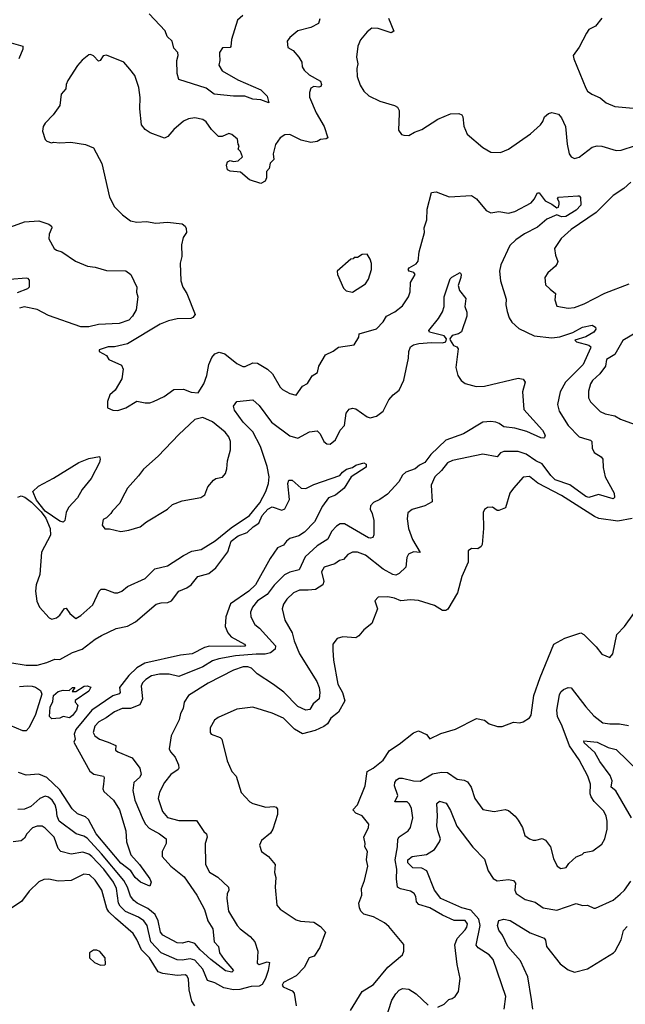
# Model space of a CAD drawing. Extents: x 1493970 to 1595317, y 729910 to 844791.
# Tile 259 of 338: x 1563826 to 1567591, y 782836 to 788959. Entities that reach past the tile are written whole.
import ezdxf

# ---------------------------------------------------------------- set-up
doc = ezdxf.new("R2010")
doc.units = 0

msp = doc.modelspace()

# ---------------------------------------------------------------- linework, layer by layer
at = {"layer": '0CON10XD'}
for points in [[(1565214, 788985), (1565180, 788955), (1565142, 788835), (1565138, 788792), (1565133.3, 788786.7), (1565087, 788783), (1565067.5, 788755), (1565068.3, 788741.7), (1565070, 788705), (1565064, 788675), (1565085, 788641.2), (1565181.2, 788585), (1565325, 788522), (1565365, 788483.8), (1565375, 788442.5), (1565325, 788460.8), (1565275, 788464.6), (1565225, 788482.2), (1565155, 788482.5), (1565035, 788496.4), (1564985, 788532), (1564815.8, 788585.8), (1564804.5, 788625), (1564802.9, 788705), (1564811.2, 788735), (1564809.1, 788755), (1564785, 788782), (1564773.2, 788825), (1564741.6, 788855), (1564729.8, 788889.8), (1564630.8, 788995)], [(1565691.9, 788965), (1565684.4, 788935.6), (1565635, 788909.2), (1565555, 788889.2), (1565505, 788848.8), (1565488, 788825), (1565492.5, 788785), (1565525, 788766.2), (1565562, 788725), (1565579.2, 788695), (1565582.9, 788665), (1565595, 788644), (1565626.4, 788616.4), (1565696, 788576), (1565701.9, 788555), (1565697.5, 788542.5), (1565685, 788538.1), (1565655, 788543.8), (1565635, 788532.9), (1565626.6, 788506.6), (1565627.4, 788477.4), (1565669.4, 788379.4), (1565717.8, 788295), (1565741.2, 788225), (1565732, 788218), (1565695.6, 788214.4), (1565675, 788201.4), (1565635, 788194.5), (1565575, 788210), (1565505, 788244.4), (1565475, 788243.1), (1565445.8, 788225), (1565416.5, 788183.5), (1565402, 788125), (1565405, 788090), (1565383.9, 788066.1), (1565377, 788033), (1565360, 788015), (1565360, 787975), (1565352.5, 787955), (1565325, 787940), (1565255, 787962), (1565199.5, 788009.5), (1565135, 788016.2), (1565116.7, 788025), (1565111.4, 788055), (1565116.7, 788075), (1565135, 788083.8), (1565155, 788077.5), (1565185, 788080), (1565210, 788105), (1565198.3, 788138.3), (1565183, 788153), (1565190, 788175), (1565183.6, 788183.6), (1565180, 788215), (1565145, 788244.2), (1565125, 788250.8), (1565085, 788232.2), (1565061.7, 788231.7), (1565017.9, 788275), (1564985, 788322.9), (1564965, 788337.1), (1564915, 788347.5), (1564875, 788341.2), (1564845, 788327.5), (1564785, 788276), (1564747, 788233), (1564725, 788222), (1564636.7, 788255), (1564606.2, 788275), (1564584, 788305), (1564573.6, 788403.6), (1564575.5, 788475), (1564566.9, 788536.9), (1564541.7, 788611.7), (1564511.2, 788651.2)], [(1566118.8, 788968.8), (1566151.7, 788888.3), (1566135, 788877.5), (1566055, 788903.8), (1566015, 788906.7), (1565985, 788883.8), (1565945.6, 788834.4), (1565928.6, 788795), (1565920.6, 788725), (1565928, 788685), (1565921.4, 788655), (1565924, 788605), (1565942.1, 788552.1), (1565966, 788515), (1565996.7, 788485), (1566065, 788452.9), (1566155, 788426), (1566174.3, 788414.3), (1566184.2, 788395), (1566185.7, 788375), (1566180.7, 788270.7), (1566200, 788245), (1566215, 788240), (1566245, 788238.8), (1566280.9, 788259.1), (1566326.7, 788275), (1566425, 788339.2), (1566505, 788374), (1566555.7, 788375.7), (1566575, 788366.2), (1566581.2, 788355), (1566587.3, 788297.3), (1566607.7, 788247.7), (1566705, 788163.8), (1566755, 788134.2), (1566815, 788132.9), (1566865, 788152.5), (1567001.3, 788248.7), (1567062.9, 788305), (1567077.5, 788325), (1567087.5, 788355), (1567112.5, 788375), (1567135, 788382), (1567175, 788371.1), (1567195, 788348), (1567219.2, 788295), (1567228.5, 788185), (1567241.4, 788125), (1567255, 788106.2), (1567275, 788095.8), (1567305, 788104.4), (1567385, 788166.5), (1567415, 788174.5), (1567445, 788172.7), (1567535, 788144.4), (1567565, 788148.1), (1567653.6, 788176.4)], [(1567445, 788967.5), (1567405, 788917.5), (1567365, 788896.7), (1567348.8, 788875), (1567305, 788787.5), (1567267.5, 788735), (1567270, 788715), (1567345, 788532.5), (1567356.7, 788515), (1567382.5, 788495), (1567435, 788473.3), (1567471.7, 788441.7), (1567525, 788418), (1567685, 788404.3)], [(1563743.1, 788823.1), (1563844.3, 788794.3), (1563845.7, 788775), (1563821.1, 788715)], [(1564511.2, 788651.2), (1564474.1, 788694.1), (1564365, 788738.8), (1564345, 788733.3), (1564325.9, 788704.1), (1564315, 788700), (1564283.6, 788733.6), (1564265, 788742.5), (1564255, 788740), (1564213.6, 788706.4), (1564186.1, 788673.9), (1564125, 788581.2), (1564114.2, 788555), (1564111.7, 788528.3), (1564083.3, 788495), (1564075.9, 788424.1), (1564033.9, 788366.1), (1563983.3, 788315), (1563971.2, 788295), (1563966.7, 788265), (1563983.6, 788213.6), (1563995, 788202.5), (1564023, 788193), (1564035, 788197.5), (1564075, 788192.5), (1564143, 788197), (1564235, 788183.3), (1564285, 788162.5), (1564335.8, 788065), (1564384.3, 787855), (1564416, 787795), (1564465.5, 787745.5), (1564515, 787708.8), (1564555, 787700), (1564615, 787704.3), (1564673.1, 787693.1), (1564745, 787700), (1564835, 787688.8), (1564854.2, 787674.2), (1564860.3, 787660.3), (1564862, 787635), (1564842, 787605), (1564831.2, 787558.8), (1564834.2, 787485.8), (1564823.1, 787445), (1564828.5, 787335), (1564839.5, 787295), (1564864.4, 787255), (1564916.2, 787125), (1564903.1, 787106.9), (1564889.1, 787100.9), (1564805, 787098.2), (1564750, 787085), (1564700, 787065), (1564495, 786942.9), (1564415, 786924), (1564375, 786924), (1564320, 786905), (1564320, 786895), (1564365, 786870), (1564380, 786845), (1564459.3, 786809.3), (1564470, 786785), (1564460, 786725), (1564420, 786655), (1564386.7, 786625), (1564372.5, 786585), (1564372.5, 786545), (1564405, 786530), (1564435, 786529.2), (1564485, 786544.4), (1564555, 786586), (1564605, 786575.8), (1564635, 786576), (1564656.6, 786583.4), (1564723.3, 786615), (1564785, 786658.8), (1564845, 786660), (1564891.7, 786641.7), (1564935, 786637.5), (1564971.1, 786695), (1564988.8, 786745), (1565001.5, 786815), (1565021.1, 786858.9), (1565038.7, 786881.3), (1565065, 786891.4), (1565100.9, 786880.9), (1565175, 786821.4), (1565213, 786803), (1565227, 786803), (1565275, 786824.2), (1565305, 786822.5), (1565366, 786785), (1565396.6, 786756.6), (1565444.3, 786674.3), (1565459.5, 786659.5), (1565504.2, 786634.2), (1565545, 786624), (1565585, 786680), (1565615, 786696.2), (1565645, 786743.8), (1565676.7, 786765), (1565686.2, 786805), (1565726.7, 786875), (1565773.6, 786896.4), (1565808.3, 786921.7), (1565905, 786937.5), (1565933.3, 786985), (1565936.7, 787005), (1566043.8, 787036.2), (1566085, 787080), (1566107.1, 787115), (1566158.8, 787141.2), (1566205, 787180), (1566242.5, 787235), (1566253.2, 787266.8), (1566256.4, 787323.6), (1566283.8, 787375), (1566277.1, 787387.1), (1566247.5, 787395), (1566240.8, 787405), (1566246.2, 787415), (1566290.4, 787439.6), (1566302.4, 787457.6), (1566308.5, 787515), (1566342.5, 787635), (1566339.5, 787665), (1566357.3, 787715), (1566359.1, 787780.9), (1566386.7, 787883.3), (1566415, 787888.8), (1566495, 787857.5), (1566635, 787866.2), (1566666.2, 787845), (1566725, 787772), (1566755, 787757.5), (1566805, 787766), (1566865, 787755.6), (1566903.1, 787766.9), (1567005, 787820.6), (1567025, 787842.5), (1567045, 787881.9), (1567055, 787881.9), (1567093.1, 787833.1), (1567135, 787811.9), (1567165, 787787.7), (1567175, 787793.5), (1567179.3, 787810.7), (1567179.6, 787825), (1567168.7, 787845), (1567174.9, 787855.1), (1567295, 787863.3), (1567305, 787862.5), (1567313, 787853), (1567314, 787805), (1567286, 787775), (1567220.6, 787735), (1567195, 787733.2), (1567165, 787745.4), (1567102.1, 787717.9), (1567045, 787667.5), (1566963.4, 787626.6), (1566910.1, 787589.9), (1566873.5, 787555), (1566817.8, 787435), (1566809.5, 787395), (1566814.6, 787335), (1566849.8, 787220.2), (1566847.5, 787185), (1566855.5, 787145), (1566868.1, 787105), (1566885, 787078), (1566928, 787038), (1567025, 786992), (1567135, 786980.5), (1567184.1, 786985.9), (1567265, 787014.4), (1567325, 787046.4), (1567385, 787058), (1567406.1, 787046.1), (1567408, 787035), (1567395, 787016.2), (1567345, 786987.3), (1567277.5, 786965), (1567286.7, 786955), (1567364.2, 786935), (1567375.6, 786925), (1567375.5, 786915), (1567328.2, 786815), (1567220, 786705), (1567186.5, 786645), (1567169.4, 786565), (1567180.6, 786525), (1567235, 786434.4), (1567305, 786363.8), (1567350.9, 786349.1), (1567374, 786344), (1567383.3, 786335), (1567384.7, 786294.7), (1567396.5, 786266.5), (1567441.1, 786241.1), (1567452.2, 786225), (1567453.8, 786173.8), (1567465, 786116.2), (1567522.3, 786015), (1567522.7, 785987.3), (1567515, 785979.6), (1567425, 786006), (1567365, 785987.5), (1567345, 785993.3), (1567245, 786065.4), (1567155, 786097.3), (1567127.5, 786125), (1567075, 786196.7), (1567035, 786214.8), (1566975, 786257.4), (1566925, 786273.6), (1566835, 786273.8), (1566815.3, 786264.7), (1566795, 786240.6), (1566705, 786256.5), (1566517, 786217), (1566485, 786201.9), (1566447.7, 786155), (1566406.4, 786115), (1566383.8, 786065), (1566389.5, 785960.5), (1566345.3, 785934.7), (1566265, 785912.9), (1566238.3, 785891.7), (1566234.3, 785855), (1566243.8, 785795), (1566267, 785727), (1566315.8, 785645), (1566275, 785648.8), (1566243.1, 785635), (1566231.8, 785615), (1566226.5, 785555), (1566184.6, 785515), (1566165, 785503.3), (1566145, 785507.5), (1566085, 785541.3), (1565975, 785628.6), (1565925, 785647.3), (1565895, 785646.7), (1565865, 785633.1), (1565839.3, 785600.7), (1565814, 785595), (1565785, 785575.6), (1565718, 785555), (1565703.1, 785525), (1565716.2, 785465), (1565709.6, 785445), (1565665.2, 785414.8), (1565618.9, 785411.1), (1565565, 785410.4), (1565528.6, 785395), (1565485.6, 785355), (1565465, 785323.3), (1565457.1, 785295), (1565474.2, 785225), (1565518.9, 785145), (1565531.5, 785095), (1565565.2, 785015.2), (1565672.5, 784842.5), (1565686.7, 784806.7), (1565691.9, 784775), (1565686.7, 784735), (1565649.6, 784705), (1565630.5, 784669.5), (1565605, 784663.8), (1565555, 784688.4), (1565466.9, 784776.9), (1565404.6, 784825), (1565301.2, 784891.2), (1565267.8, 784925), (1565245, 784934.1), (1565215, 784934.2), (1565155, 784913.8), (1564997.3, 784832.7), (1564874.7, 784755.3), (1564848.5, 784715), (1564841.9, 784675), (1564826.5, 784645), (1564818.2, 784605), (1564768.1, 784505), (1564755.7, 784425), (1564762.5, 784405), (1564791.7, 784371.7), (1564813.8, 784325), (1564815.6, 784305), (1564811.4, 784295), (1564765, 784265.6), (1564725.5, 784215), (1564694.5, 784155), (1564687.3, 784115), (1564713.8, 784035), (1564745, 783996.5), (1564815, 783978.5), (1564925, 783979.2), (1564970.2, 783910.2), (1564987.1, 783895), (1564990.5, 783875), (1564978.2, 783835), (1564981.1, 783705), (1565005, 783658.1), (1565056.9, 783626.9), (1565123.8, 783565), (1565125.6, 783545), (1565115, 783522.5), (1565112.8, 783492.8), (1565124.5, 783415), (1565178.2, 783325), (1565195.6, 783305), (1565258.2, 783258.2), (1565287.3, 783225), (1565307.1, 783165), (1565302.2, 783092.2), (1565315, 783083.1), (1565365, 783100.4), (1565378.9, 783095), (1565371.2, 783045), (1565353.9, 782996.1), (1565332.2, 782957.8), (1565315, 782947.7), (1565265, 782945.3), (1565195, 782927.1), (1565155.3, 782925.3), (1565095, 782937.6), (1565038.3, 782968.3), (1564993.1, 782983.1), (1564963.3, 783055), (1564915, 783109.4), (1564885, 783118.3), (1564835, 783109.7), (1564805, 783111.8), (1564705, 783156.4), (1564640.2, 783225), (1564618, 783325), (1564597.2, 783355), (1564565, 783377.3), (1564482.5, 783412.5), (1564450.9, 783445), (1564440.7, 783465), (1564427, 783555), (1564409.8, 783595), (1564347.8, 783675), (1564275, 783754.8), (1564255, 783770), (1564217.4, 783782.6), (1564145, 783769.6), (1564081.4, 783785), (1564065, 783804.2), (1564039.2, 783875), (1563985, 783930.4), (1563965, 783942.9), (1563935, 783943.1), (1563905, 783932.9), (1563870.6, 783895), (1563855, 783868), (1563835, 783851.4), (1563785, 783845.7)], [(1567625, 787947.5), (1567581.3, 787908.7), (1567514.6, 787865), (1567410.5, 787759.5), (1567255, 787654.2), (1567191.3, 787598.7), (1567151.2, 787535), (1567156, 787495), (1567171.2, 787455), (1567167.7, 787442.3), (1567156.7, 787425), (1567108.8, 787385), (1567090, 787355), (1567095, 787310), (1567123.6, 787283.6), (1567156.2, 787255), (1567153.6, 787216.4), (1567165, 787177.5), (1567235, 787164.2), (1567275, 787169.5), (1567335, 787191.8), (1567462.7, 787257.3), (1567614.1, 787315.9)], [(1563725, 787653.5), (1563855, 787702.2), (1563945, 787706.9), (1564007.7, 787687.7), (1564023.3, 787675), (1564026.2, 787665), (1564008.8, 787625), (1564006.2, 787595), (1564040, 787535), (1564054.4, 787524.4), (1564086.7, 787515), (1564172.5, 787457.5), (1564247.5, 787425), (1564295, 787418.8), (1564365, 787398.5), (1564485, 787396), (1564516.2, 787375), (1564553.8, 787295), (1564552, 787265), (1564560, 787235), (1564549.4, 787155), (1564527.9, 787115), (1564505, 787090.4), (1564445, 787070.4), (1564315, 787062.7), (1564255, 787049.1), (1564205, 787048.3), (1564005, 787119.7), (1563933.9, 787156.1), (1563853, 787173), (1563825, 787165.3)], [(1565895, 787263.3), (1565975, 787316.7), (1565993.8, 787345), (1566013.8, 787405), (1566013, 787443), (1566005, 787470), (1565985, 787500), (1565955, 787497.5), (1565925, 787480), (1565905, 787480), (1565898.3, 787471.7), (1565885, 787470), (1565800, 787395), (1565802.5, 787375), (1565839.3, 787289.3), (1565855, 787273.3), (1565895, 787263.3)], [(1564460, 785405), (1564495, 785432.9), (1564605.6, 785484.4), (1564665, 785543.8), (1564745, 785562.5), (1564845, 785627.5), (1564896.6, 785653.4), (1564955, 785664.4), (1565042, 785718), (1565140.9, 785799.1), (1565255, 785874.4), (1565318.1, 785955), (1565356.7, 786025), (1565373.5, 786075), (1565376, 786115), (1565365, 786179.2), (1565323.8, 786305), (1565275.7, 786395), (1565215, 786456.2), (1565160.5, 786530.5), (1565154.5, 786555.5), (1565176.6, 786583.4), (1565275, 786594.2), (1565315, 786560), (1565390.5, 786455), (1565505, 786371.5), (1565555, 786356), (1565626.7, 786395), (1565675, 786402), (1565694.2, 786384.2), (1565715.6, 786335.6), (1565735, 786320.8), (1565755, 786319.2), (1565788.6, 786345), (1565818.5, 786405), (1565844.4, 786435), (1565855, 786512), (1565875, 786536.5), (1565895, 786543.6), (1565915, 786538.8), (1565985, 786488.9), (1566005, 786482.5), (1566045, 786492.9), (1566085.8, 786525), (1566121.5, 786595), (1566146.9, 786625), (1566185.6, 786654.4), (1566215, 786716.7), (1566243.2, 786853.2), (1566244.5, 786895.5), (1566255, 786924), (1566273.3, 786936.7), (1566306.7, 786945), (1566385, 786952), (1566455, 786948.8), (1566474.3, 786955.7), (1566479.1, 786975), (1566465, 786992.6), (1566373.3, 787015), (1566368.8, 787025), (1566430.5, 787099.5), (1566455, 787141.2), (1566464.5, 787175), (1566465.5, 787235), (1566502.7, 787347.3), (1566511.7, 787358.3), (1566565, 787386.7), (1566570, 787375), (1566567.5, 787355), (1566551.2, 787305), (1566560, 787275), (1566600, 787225), (1566593.8, 787175), (1566605, 787140), (1566605.7, 787115), (1566571.7, 787018.3), (1566553.8, 787005), (1566515, 786994.7), (1566500.6, 786975), (1566501.1, 786965), (1566523.1, 786933.1), (1566543.3, 786923.3), (1566551.7, 786911.7), (1566538.1, 786795), (1566550, 786745), (1566571.4, 786715), (1566595, 786695.6), (1566663.2, 786676.8), (1566715, 786679.1), (1566925, 786728.9), (1566955, 786722.5), (1566968, 786705), (1566950.9, 786645), (1566960, 786535), (1567075.6, 786405), (1567092, 786375), (1567089.2, 786360.8), (1567083.6, 786356.4), (1567065, 786359.2), (1566977.7, 786397.7), (1566905, 786419.1), (1566835, 786427.2), (1566807.7, 786447.7), (1566785, 786455.8), (1566755, 786460), (1566705, 786455.4), (1566585, 786382.9), (1566475, 786343.5), (1566382.1, 786255), (1566345.5, 786205), (1566311.2, 786188.8), (1566285, 786165.4), (1566225.8, 786145.8), (1566205, 786126), (1566182.7, 786085), (1566113, 786007), (1566065, 785973.9), (1566025, 785956.9), (1566007.1, 785935), (1566004.5, 785915), (1566018.1, 785888.1), (1566028.1, 785845), (1566027.3, 785755), (1566021.5, 785738.5), (1566006.2, 785733.8), (1565995, 785737.3), (1565845, 785823.8), (1565817.2, 785822.8), (1565795, 785810), (1565763.8, 785775), (1565741.6, 785728.4), (1565675, 785686.1), (1565600.8, 785619.2), (1565563.5, 785536.5), (1565505, 785522.7), (1565473, 785507), (1565408.2, 785441.8), (1565364.2, 785385), (1565305.2, 785344.8), (1565273.1, 785305), (1565260.3, 785275), (1565263.1, 785245), (1565287.1, 785197.1), (1565315.9, 785175), (1565416.5, 785065), (1565413.1, 785045), (1565385, 785021.9), (1565352, 785012), (1565295, 785013), (1565168.2, 785001.8), (1565063.8, 784985), (1565025, 784970.6), (1564964.3, 784935), (1564815, 784874.1), (1564755, 784888.9), (1564695, 784888.8), (1564645, 784877.6), (1564609.4, 784855), (1564590, 784835), (1564581.5, 784815), (1564588.9, 784735), (1564571.9, 784698.1), (1564515, 784676.1), (1564463.8, 784675), (1564415, 784654.1), (1564363.8, 784616.2), (1564317.8, 784592.2), (1564292.9, 784565), (1564282.5, 784525), (1564292.1, 784505), (1564322.5, 784485), (1564375, 784465.6), (1564424.3, 784445), (1564422, 784415), (1564435.8, 784405), (1564525, 784367.5), (1564572.2, 784305), (1564581.1, 784265), (1564570, 784245), (1564534.4, 784215), (1564528.8, 784165), (1564542.2, 784105), (1564593.4, 783983.4), (1564608.2, 783955), (1564630.6, 783930.6), (1564695.5, 783895), (1564735.6, 783865), (1564737.1, 783835), (1564710.6, 783785), (1564710.6, 783755), (1564765, 783695.5), (1564848.5, 783628.5), (1564927.5, 783515), (1564975.5, 783425), (1564994.6, 783355), (1565027.1, 783305), (1565034.7, 783225), (1565061.5, 783195), (1565068.2, 783155), (1565096.3, 783115), (1565154.4, 783045), (1565143.6, 783036.4), (1565105, 783043.7), (1565015, 783114.8), (1564947.6, 783175), (1564915, 783213.1), (1564875, 783226.4), (1564835, 783216.2), (1564805, 783218.5), (1564714.7, 783264.7), (1564701.1, 783285), (1564687.4, 783355), (1564667.8, 783395), (1564621.6, 783431.6), (1564555.6, 783465), (1564535, 783481.8), (1564515, 783507.5), (1564495.5, 783565), (1564474.1, 783605), (1564335, 783770.8), (1564245, 783868.1), (1564225, 783880.7), (1564176.2, 783896.2), (1564072.1, 783975), (1564057.9, 784005), (1564054.8, 784044.8), (1564046.9, 784075), (1564026.6, 784105), (1564005, 784123.8), (1563985, 784129.5), (1563951.2, 784115), (1563894.6, 784065.4), (1563855, 784048.1), (1563815, 784047.1)], [(1563765, 787344.5), (1563865, 787353.3), (1563875, 787351.1), (1563885, 787338.6), (1563884.8, 787295), (1563875, 787284.3), (1563809.6, 787260.4)], [(1567712, 787045), (1567575, 786963.8), (1567525, 786875.7), (1567474.2, 786845), (1567467.5, 786805), (1567432.9, 786757.1), (1567387.5, 786715), (1567375, 786693.3), (1567361.2, 786648.8), (1567363.1, 786606.9), (1567375, 786581.2), (1567435, 786521.4), (1567465, 786508.1), (1567525.5, 786495.5), (1567560, 786475), (1567645, 786444.3)], [(1564455, 785776.7), (1564505, 785783.8), (1564574.2, 785805.8), (1564613.4, 785836.6), (1564745, 785914), (1564775.8, 785944.2), (1564835, 785966.7), (1564952.3, 785987.7), (1564977.1, 786002.9), (1564995.8, 786054.2), (1565030, 786095), (1565045, 786106.2), (1565085.7, 786114.3), (1565105, 786137.5), (1565113.8, 786165), (1565118, 786215), (1565137.3, 786282.7), (1565136.2, 786335), (1565126.2, 786365), (1565103.9, 786393.9), (1565025, 786458.8), (1564965, 786483.8), (1564915, 786473.3), (1564815, 786380), (1564686.3, 786243.7), (1564595, 786164.2), (1564565, 786121.2), (1564496.2, 786045), (1564463.3, 785983.3), (1564448.3, 785951.7), (1564402.5, 785905), (1564393, 785887), (1564365, 785860), (1564345, 785850), (1564337.5, 785815), (1564355, 785792.5), (1564385, 785792.5), (1564455, 785776.7)], [(1564095, 785834.4), (1564075, 785840), (1563983.1, 785903.1), (1563930.5, 785970.5), (1563907.5, 786025), (1563941.9, 786058.1), (1564035, 786106.5), (1564193.8, 786205), (1564255, 786229.2), (1564322.5, 786242.5), (1564326.4, 786226.4), (1564321.2, 786205), (1564269.2, 786105), (1564213.4, 786036.6), (1564185, 785985.7), (1564129.2, 785925), (1564113.9, 785895), (1564105.4, 785845), (1564095, 785834.4)], [(1563765, 784961.2), (1563865, 784943.8), (1563935, 784943.9), (1563995, 784960.6), (1564045, 784982.5), (1564075, 784980), (1564155, 785023.8), (1564215, 785044.1), (1564295, 785105.3), (1564335, 785128.2), (1564425, 785171.6), (1564495, 785187.8), (1564545, 785214.1), (1564675, 785323.4), (1564705, 785332.5), (1564745.7, 785334.3), (1564768.5, 785345), (1564814.5, 785405.5), (1564865, 785425.9), (1564892.7, 785445), (1564933.7, 785496.3), (1565001.5, 785515), (1565045, 785550.4), (1565120.3, 785649.7), (1565141.5, 785715), (1565185, 785748.1), (1565240, 785770), (1565276.6, 785805), (1565312.7, 785827.3), (1565334.2, 785875.8), (1565369.4, 785915), (1565395, 785928.8), (1565455, 785908.5), (1565475, 785917.5), (1565502.9, 785975), (1565491.8, 786075), (1565498.8, 786095), (1565518.8, 786095), (1565575, 786045.7), (1565605, 786043.1), (1565655, 786068.5), (1565815.7, 786124.3), (1565832, 786145), (1565857.2, 786162.8), (1565895.5, 786174.5), (1565915, 786187.5), (1565965, 786203.1), (1565980, 786195), (1565978.8, 786175), (1565886.7, 786115), (1565843.3, 786045), (1565788.7, 786001.3), (1565744.7, 785985.3), (1565707.4, 785932.6), (1565658.6, 785835), (1565597.4, 785772.6), (1565560.7, 785749.3), (1565505, 785732.8), (1565483.6, 785716.4), (1565465, 785690), (1565429.1, 785675), (1565382.8, 785607.2), (1565290.9, 785445), (1565249.6, 785405), (1565137.3, 785325), (1565106.5, 785245), (1565102.3, 785185), (1565119.6, 785145), (1565141.2, 785121.2), (1565224.2, 785075), (1565229.2, 785065), (1565225, 785062.2), (1565199.9, 785059.9), (1565005, 785063.2), (1564975, 785054.1), (1564898, 785015), (1564825, 785006.7), (1564603.7, 784956.3), (1564555, 784927.6), (1564505, 784881.1), (1564447, 784805), (1564451.4, 784775), (1564445, 784766), (1564405, 784752.9), (1564275, 784664), (1564174, 784545), (1564165.3, 784515), (1564170, 784485), (1564161.8, 784465), (1564260.9, 784285), (1564286.8, 784266.8), (1564347.1, 784255), (1564350.9, 784245), (1564345.8, 784204.2), (1564343.2, 784175), (1564349.2, 784159.2), (1564409.1, 784105), (1564446.9, 784045), (1564486.2, 783915), (1564488.8, 783845), (1564516.7, 783765), (1564569.6, 783705), (1564635.6, 783615), (1564642.5, 783595), (1564635, 783570), (1564577.5, 783595), (1564543.2, 783625), (1564516.3, 783666.3), (1564455, 783712.6), (1564302, 783895), (1564253.8, 783985), (1564235, 784000.8), (1564185, 784019.6), (1564151, 784051), (1564075, 784169.2), (1563993.5, 784246.5), (1563945, 784265.8), (1563865, 784260), (1563817.4, 784277.4)], [(1567632.8, 785857.2), (1567545, 785840.4), (1567427.3, 785857.3), (1567398.6, 785868.6), (1567195, 786000.6), (1567047.3, 786077.3), (1566995, 786118.6), (1566955, 786113.3), (1566895.5, 786044.5), (1566874, 786015), (1566846.1, 785923.9), (1566805, 785906.2), (1566795, 785906.7), (1566765, 785926.7), (1566733.9, 785926.1), (1566715, 785912.5), (1566708, 785895), (1566710, 785795), (1566701.9, 785695), (1566695, 785682), (1566675, 785668.8), (1566635, 785670), (1566614.1, 785655.9), (1566613.8, 785585), (1566574.2, 785495.8), (1566548, 785395), (1566486.7, 785293.3), (1566474.6, 785285.4), (1566454.6, 785284.6), (1566405, 785315.8), (1566305, 785347.1), (1566255, 785351.1), (1566195, 785344.2), (1566155, 785362), (1566115, 785370), (1566055, 785366.7), (1566033.3, 785345), (1566050, 785295), (1566015.9, 785204.1), (1565966.2, 785165), (1565935, 785126.2), (1565915, 785113.8), (1565835, 785121.2), (1565799.3, 785110.7), (1565772.5, 785075), (1565772.7, 785037.3), (1565777.5, 784975), (1565804.3, 784825.7), (1565833.1, 784775), (1565847.3, 784722.7), (1565807.1, 784652.9), (1565760, 784615), (1565739.6, 784580.4), (1565716.2, 784563.8), (1565662.1, 784537.9), (1565585, 784518.5), (1565535, 784547.1), (1565465, 784615.6), (1565395.5, 784645.5), (1565275, 784684.2), (1565175, 784671.4), (1565060.3, 784619.7), (1565037.7, 784602.3), (1565010, 784555), (1565010, 784525), (1565016.7, 784515), (1565071.2, 784495), (1565082, 784485), (1565115, 784350), (1565143.9, 784283.9), (1565172.5, 784255), (1565202, 784152), (1565256.2, 784095), (1565275, 784084.2), (1565355, 784060.8), (1565405, 784066.2), (1565420.5, 784060.5), (1565428.3, 784048.3), (1565427.8, 784015), (1565400, 783925), (1565385, 783900), (1565328.8, 783855), (1565316.7, 783825), (1565328.8, 783785), (1565372, 783755), (1565414.3, 783705), (1565410, 783655), (1565418.6, 783625), (1565414, 783565), (1565425, 783452.5), (1565445, 783426.7), (1565545, 783361.2), (1565572.3, 783352.3), (1565655, 783346.7), (1565695, 783320), (1565727.5, 783285), (1565692, 783188), (1565655.9, 783134.1), (1565625, 783123.8), (1565594.4, 783065), (1565545, 783012), (1565465, 782971.2), (1565458, 782955), (1565463.8, 782945), (1565491.2, 782931.2), (1565518.8, 782918.8), (1565531.2, 782905), (1565543.8, 782825)], [(1563815, 785990), (1563835, 785997.1), (1563858.4, 785988.4), (1563898.5, 785958.5), (1563958.7, 785898.7), (1563988.3, 785858.3), (1564016, 785795), (1564017, 785753), (1563961.7, 785648.3), (1563951.3, 785508.7), (1563927.1, 785445), (1563924.4, 785405), (1563933.2, 785343.2), (1563949.2, 785305), (1564009.2, 785239.2), (1564025, 785230), (1564055, 785238.6), (1564075.7, 785255), (1564105, 785296), (1564115, 785298.8), (1564136.8, 785266.8), (1564175, 785233.8), (1564206.8, 785253.2), (1564281.1, 785318.9), (1564320.8, 785405), (1564332.2, 785417.8), (1564355, 785417.1), (1564415, 785394.3), (1564435, 785394.2), (1564460, 785405)], [(1565882.6, 782797.4), (1565954.4, 782915), (1566025, 782959.2), (1566115, 783067.1), (1566205, 783143.8), (1566213.8, 783165), (1566215, 783207.5), (1566119.7, 783319.7), (1566093.2, 783343.2), (1566025, 783380), (1565965, 783396.2), (1565946, 783415), (1565938.6, 783435), (1565934.5, 783465.5), (1565952.5, 783515), (1565950, 783555), (1565968.6, 783605), (1565989.2, 783695), (1565982.5, 783735), (1565988.1, 783785), (1565970.6, 783815), (1565974.4, 783835), (1565964.5, 783875), (1565993.3, 783935), (1565996.2, 783955), (1565955, 784006.7), (1565915, 784024), (1565896, 784045), (1565925, 784076.7), (1565974.4, 784195), (1565985, 784283.3), (1566023.3, 784305), (1566085, 784354), (1566125, 784413.8), (1566185, 784452.5), (1566275, 784523.8), (1566305, 784536.7), (1566354.1, 784514.1), (1566375, 784486.7), (1566445, 784520), (1566535, 784546), (1566665, 784613.3), (1566715, 784603.3), (1566745, 784580), (1566796.4, 784563.6), (1566826.1, 784563.9), (1566895, 784590), (1566935, 784586.7), (1566955, 784592.5), (1566995, 784617.5), (1567005.8, 784634.2), (1567021.9, 784755), (1567061.1, 784868.9), (1567146.2, 785075), (1567215, 785113.3), (1567315, 785146.2), (1567333.3, 785135), (1567409.5, 785059.5), (1567445, 785012.5), (1567495, 784993.3), (1567513.8, 785015), (1567538.8, 785135), (1567586.2, 785185), (1567644.1, 785265.9)], [(1563825, 784811.2), (1563875, 784816.9), (1563903.4, 784813.4), (1563925, 784807.1), (1563955, 784786.5), (1563962.4, 784765), (1563925, 784638), (1563885, 784556.7), (1563865, 784536.2), (1563845, 784536.7), (1563726.1, 784586.1)], [(1564025, 784610), (1564011.2, 784625), (1564014.4, 784684.4), (1564030.9, 784719.1), (1564035, 784755.4), (1564065, 784780), (1564095, 784788.8), (1564132.5, 784787.5), (1564155, 784806.7), (1564167.5, 784805), (1564151.7, 784781.7), (1564175, 784780), (1564226.2, 784813.8), (1564245, 784816), (1564268, 784808), (1564255, 784783.3), (1564170, 784725), (1564170, 784715), (1564187.5, 784695), (1564178, 784665), (1564155, 784632), (1564135, 784618), (1564095, 784626.2), (1564075, 784614.2), (1564025, 784610)], [(1566262.6, 784052.6), (1566250.2, 784080.2), (1566235, 784094.4), (1566158, 784095), (1566177.1, 784135), (1566155.4, 784195), (1566157, 784215), (1566167.8, 784232.2), (1566185, 784241), (1566205, 784241.8), (1566275, 784224.7), (1566315, 784224), (1566391.7, 784268.3), (1566448.8, 784278.8), (1566485, 784277.1), (1566545, 784236.2), (1566589.6, 784229.6), (1566609.4, 784219.4), (1566632.7, 784185), (1566655.6, 784115.6), (1566705, 784046.2), (1566775, 784033.8), (1566845, 784047.5), (1566865, 784041.2), (1566906.7, 784005), (1566925, 783980), (1566951.4, 783935), (1566966.2, 783885), (1566995, 783864), (1567017.3, 783857.3), (1567035, 783855.8), (1567075, 783865.7), (1567095.6, 783855.6), (1567125.5, 783815.5), (1567145, 783742.5), (1567166.7, 783695), (1567190.5, 783680.5), (1567222.7, 783687.3), (1567238.8, 783711.2), (1567285, 783753.3), (1567323.3, 783766.7), (1567335, 783780), (1567389.5, 783790.5), (1567445, 783830.8), (1567464.6, 783865.4), (1567477.5, 783925), (1567478.8, 783975), (1567472.7, 784005), (1567456.7, 784036.7), (1567396.6, 784096.6), (1567378.6, 784125), (1567372.9, 784145), (1567374.3, 784205), (1567358.9, 784255), (1567304.6, 784355), (1567243.8, 784443.8), (1567198.7, 784565), (1567168.4, 784625), (1567164.7, 784665), (1567180.8, 784759.2), (1567190.4, 784779.6), (1567205.7, 784794.3), (1567235, 784805.4), (1567255, 784804.4), (1567344.5, 784685), (1567395, 784628.6), (1567452, 784585), (1567495, 784579.1), (1567555, 784580.5), (1567610.7, 784569.3)], [(1567629.2, 783995), (1567532.1, 784162.1), (1567503.3, 784185), (1567509.7, 784225), (1567497.5, 784257.5), (1567432.5, 784345), (1567400.7, 784400.7), (1567335, 784461.9), (1567333.1, 784475), (1567415, 784465.3), (1567485, 784432), (1567535, 784419.5), (1567675, 784282.7)], [(1566838.1, 782805), (1566847.3, 782885), (1566769.5, 783115), (1566745, 783143.5), (1566676, 783186), (1566663.5, 783203.5), (1566687.7, 783325), (1566680.2, 783365), (1566630.4, 783420.4), (1566575, 783436.2), (1566445, 783493.7), (1566403.8, 783545), (1566357.1, 783665), (1566325, 783682.6), (1566270, 783685), (1566238, 783715), (1566239.6, 783735), (1566265, 783754.6), (1566355, 783767.3), (1566405, 783798.8), (1566436.2, 783845), (1566442, 783865), (1566424.4, 783915), (1566418.2, 783945), (1566424.1, 784005), (1566419.2, 784085), (1566435, 784098.6), (1566476.3, 784086.3), (1566505, 784041.2), (1566543.3, 783943.3), (1566642.4, 783812.4), (1566715, 783738.1), (1566738.9, 783665), (1566768.5, 783618.5), (1566795, 783603.8), (1566865, 783612.7), (1566896.2, 783606.2), (1566908.7, 783588.7), (1566903.1, 783545), (1566912, 783525), (1566967.6, 783487.6), (1567030.8, 783470.8), (1567080, 783435), (1567165, 783420), (1567285, 783462.9), (1567325, 783450), (1567355, 783452.5), (1567395, 783432.5), (1567405, 783433.3), (1567515, 783483.3), (1567559.1, 783520.9), (1567585.8, 783545), (1567625, 783602)], [(1566425, 782818.6), (1566465, 782835.8), (1566494, 782865), (1566515, 782870.8), (1566533.8, 782885), (1566554, 782915), (1566564.3, 782995), (1566545, 783082.5), (1566530.3, 783205), (1566544.7, 783245.3), (1566595, 783297.8), (1566605.9, 783315), (1566609.1, 783335), (1566595, 783356.1), (1566527.7, 783357.7), (1566455, 783390.4), (1566375, 783436.2), (1566306.3, 783456.3), (1566293.1, 783473.1), (1566288.2, 783505), (1566277.3, 783525), (1566255, 783539.5), (1566192.8, 783552.8), (1566174.6, 783565), (1566167.5, 783615), (1566171.2, 783675), (1566160.7, 783735), (1566175.2, 783815), (1566176.5, 783863.5), (1566185, 783876.2), (1566240.8, 783915), (1566255.6, 783935), (1566269.4, 783995), (1566262.6, 784052.6)], [(1564914.3, 782825), (1564895.5, 782855.5), (1564878.9, 782925), (1564874.6, 782994.6), (1564865, 783012.5), (1564855, 783017.8), (1564805, 783015.4), (1564715, 783026.1), (1564687.4, 783037.4), (1564633.2, 783125), (1564582.9, 783175), (1564555, 783239.4), (1564532.1, 783275), (1564421.2, 783371.2), (1564380.5, 783410.5), (1564367.9, 783432.1), (1564337.3, 783545), (1564295, 783607.1), (1564260.5, 783640.5), (1564225, 783645.4), (1564145, 783605.4), (1564065, 783601.5), (1564006.1, 783613.9), (1563975, 783612), (1563945, 783596.2), (1563885, 783538.8), (1563836.7, 783475), (1563757.5, 783422.5)], [(1567016.2, 782805), (1567006.7, 782865), (1566985, 783007.1), (1566940.3, 783105), (1566861.2, 783195), (1566827.5, 783265), (1566805, 783296.2), (1566795.6, 783325), (1566805, 783356.2), (1566835.9, 783364.1), (1566875, 783356.9), (1566999.1, 783279.1), (1567086.4, 783246.4), (1567094.4, 783234.4), (1567101.4, 783195), (1567185, 783087.1), (1567235, 783050), (1567275, 783036), (1567355, 783056.4), (1567517.5, 783155), (1567528, 783165), (1567565, 783236.9), (1567579.8, 783295), (1567601.6, 783318.4)], [(1564328.3, 783078.3), (1564355, 783080), (1564360, 783085), (1564357.5, 783125), (1564323, 783163), (1564305, 783172.5), (1564285, 783172.5), (1564260, 783155), (1564260, 783125), (1564290, 783095), (1564328.3, 783078.3)], [(1566095, 782726), (1566138.5, 782861.5), (1566165, 782901.5), (1566185, 782923.5), (1566205, 782933.6), (1566245, 782929.2), (1566290.4, 782900.4), (1566365, 782830.6)]]:
    msp.add_lwpolyline(points, dxfattribs=at)

doc.saveas('drawing.dxf')
